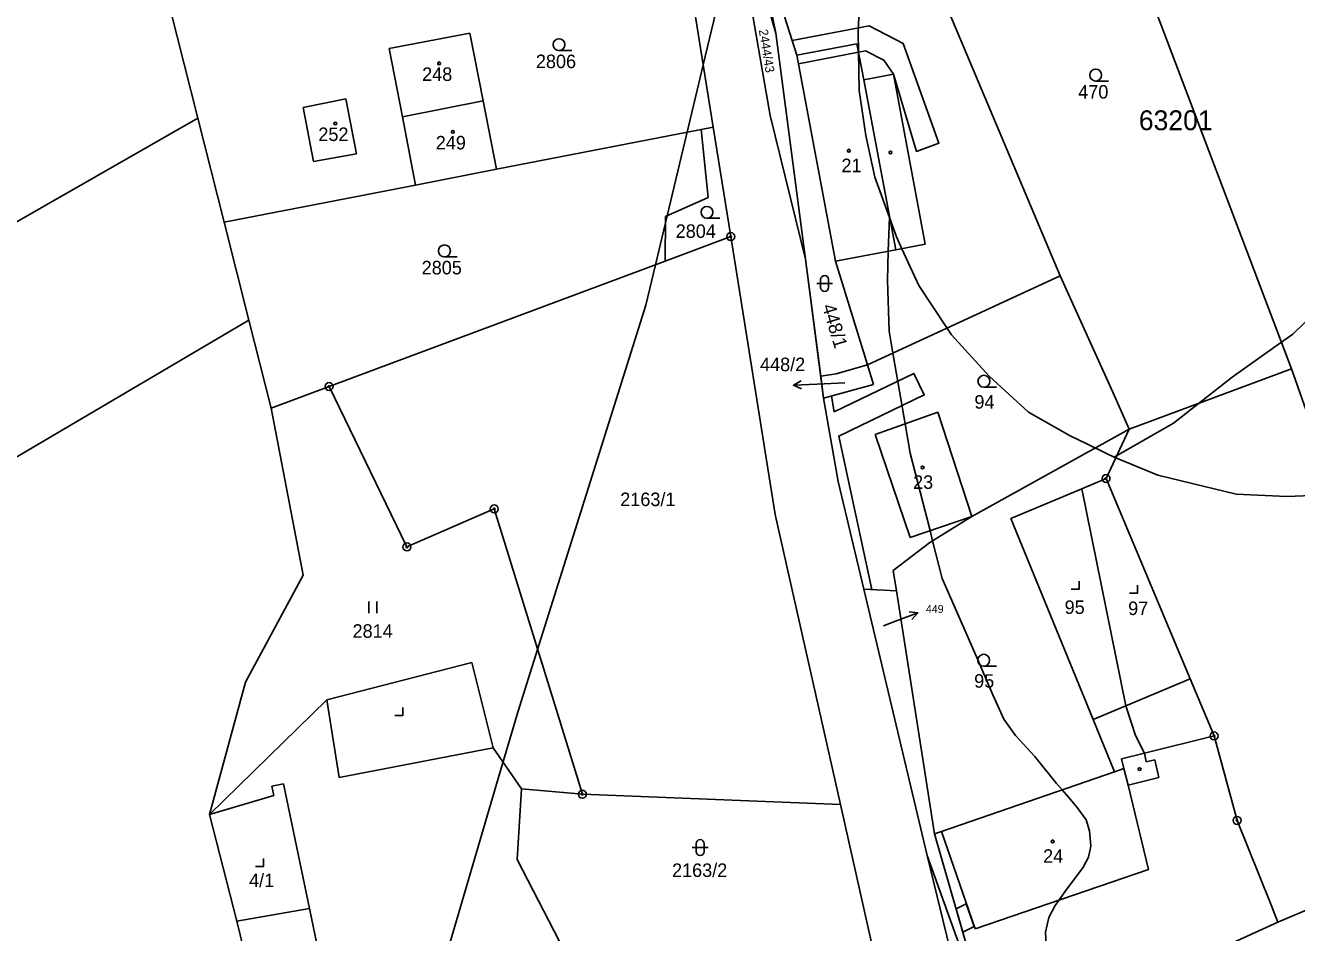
# Model space of a CAD drawing. Extents: x -546762 to -540209, y -1046851 to -1035694.
# Drawn here: x -542691.5 to -542531.4, y -1037876.9 to -1037762.7 of the extents above; entities that cross this region are included whole.
import ezdxf

# ---------------------------------------------------------------- set-up
doc = ezdxf.new("R2010")
doc.units = 0
for name, color, linetype in [('Vrstva 1', 7, 'Continuous'), ('Vrstva 13', 7, 'Continuous'), ('Vrstva 16', 7, 'Continuous'), ('Vrstva 18', 7, 'Continuous'), ('Vrstva 19', 7, 'Continuous'), ('Vrstva 24', 7, 'Continuous'), ('Vrstva 25', 7, 'Continuous'), ('Vrstva 3', 7, 'Continuous'), ('Vrstva 30', 7, 'Continuous'), ('Vrstva 37', 7, 'Continuous'), ('Vrstva 4', 7, 'Continuous'), ('Vrstva 52', 7, 'Continuous'), ('Vrstva 53', 7, 'Continuous'), ('Vrstva 6', 7, 'Continuous')]:
    doc.layers.add(name, color=color, linetype=linetype)

msp = doc.modelspace()

# ---------------------------------------------------------------- linework, layer by layer
at = {"layer": 'Vrstva 1'}
for p, q in [((-542597.06, -1037824.27), (-542602.66, -1037789.32)), ((-542561.18, -1037794.24), (-542585.44, -1037805.46)), ((-542572.33, -1037824.54), (-542552.49, -1037813.57)), ((-542629.55, -1037867.71), (-542629.02, -1037858.8)), ((-542588.84, -1037860.78), (-542621.35, -1037859.49)), ((-542533.77, -1037875.58), (-542542.42, -1037879.51))]:
    msp.add_line(p, q, dxfattribs=at)
for points in [[(-542532.05, -1037805.94), (-542561.89, -1037727.25)], [(-542602.29, -1037747.76), (-542597.71, -1037774.09)], [(-542594.35, -1037766.47), (-542600.19, -1037748.14)], [(-542608.99, -1037749.82), (-542604.87, -1037775.56)], [(-542561.18, -1037794.24), (-542575.88, -1037759.41)], [(-542669.77, -1037774.41), (-542673.21, -1037760.83)], [(-542635.5, -1037763.71), (-542645.66, -1037765.66)], [(-542633.83, -1037772.23), (-542635.5, -1037763.71)], [(-542594.35, -1037766.47), (-542586.78, -1037765.05)], [(-542586.78, -1037765.05), (-542585.93, -1037769.57)], [(-542645.66, -1037765.66), (-542644.01, -1037774.23)], [(-542594.35, -1037766.47), (-542589.47, -1037792.42)], [(-542582.19, -1037768.87), (-542585.93, -1037769.57)], [(-542582.19, -1037768.87), (-542578.17, -1037790.29)], [(-542651.11, -1037772), (-542656.48, -1037773.06)], [(-542656.48, -1037773.06), (-542655.2, -1037779.87)], [(-542649.8, -1037778.91), (-542651.11, -1037772)], [(-542633.83, -1037772.23), (-542644.01, -1037774.23)], [(-542632.14, -1037780.82), (-542633.83, -1037772.23)], [(-542784.63, -1037840.1), (-542669.77, -1037774.41)], [(-542666.46, -1037787.49), (-542669.77, -1037774.41)], [(-542644.01, -1037774.23), (-542642.35, -1037782.83)], [(-542597.71, -1037774.09), (-542593.26, -1037792.17)], [(-542606.39, -1037775.85), (-542632.14, -1037780.82)], [(-542604.87, -1037775.56), (-542606.39, -1037775.85)], [(-542605.53, -1037784.41), (-542606.39, -1037775.85)], [(-542604.87, -1037775.56), (-542602.66, -1037789.32)], [(-542655.2, -1037779.87), (-542649.8, -1037778.91)], [(-542632.14, -1037780.82), (-542642.35, -1037782.83)], [(-542642.35, -1037782.83), (-542666.46, -1037787.49)], [(-542610.88, -1037786.78), (-542605.53, -1037784.41)], [(-542666.46, -1037787.49), (-542663.32, -1037799.84)], [(-542610.92, -1037792.4), (-542610.88, -1037786.78)], [(-542602.66, -1037789.32), (-542610.92, -1037792.4)], [(-542581.9, -1037790.99), (-542578.17, -1037790.29)], [(-542589.47, -1037792.42), (-542581.9, -1037790.99)], [(-542610.92, -1037792.4), (-542653.24, -1037808.18)], [(-542589.47, -1037792.42), (-542585.44, -1037805.46)], [(-542554.58, -1037808.89), (-542561.18, -1037794.24)], [(-542663.32, -1037799.84), (-542817.46, -1037890.55)], [(-542663.32, -1037799.84), (-542660.51, -1037810.89)], [(-542591.34, -1037806.87), (-542589.38, -1037806.58), (-542585.44, -1037805.46)], [(-542585.44, -1037805.46), (-542584.68, -1037807.92)], [(-542532.05, -1037805.94), (-542552.49, -1037813.57)], [(-542499.05, -1037899.62), (-542532.05, -1037805.94)], [(-542653.24, -1037808.18), (-542660.51, -1037810.89)], [(-542653.24, -1037808.18), (-542643.44, -1037828.37)], [(-542584.68, -1037807.92), (-542590.98, -1037809.65)], [(-542552.49, -1037813.57), (-542554.58, -1037808.89)], [(-542660.51, -1037810.89), (-542656.52, -1037831.93)], [(-542584.48, -1037814.2), (-542576.61, -1037811.42)], [(-542572.33, -1037824.54), (-542576.61, -1037811.42)], [(-542580.09, -1037827.17), (-542584.48, -1037814.2)], [(-542552.49, -1037813.57), (-542555.42, -1037819.76)], [(-542558.48, -1037821.04), (-542567.4, -1037824.79)], [(-542555.42, -1037819.76), (-542558.48, -1037821.04)], [(-542544.83, -1037844.97), (-542555.42, -1037819.76)], [(-542643.44, -1037828.37), (-542632.44, -1037823.58)], [(-542632.44, -1037823.58), (-542621.35, -1037859.49)], [(-542588.84, -1037860.78), (-542597.06, -1037824.27)], [(-542572.33, -1037824.54), (-542580.09, -1037827.17)], [(-542577.6, -1037827.83), (-542572.33, -1037824.54)], [(-542567.4, -1037824.79), (-542557.04, -1037850.1)], [(-542582.22, -1037831.34), (-542577.6, -1037827.83)], [(-542656.52, -1037831.93), (-542663.75, -1037845.4)], [(-542582.22, -1037831.34), (-542581.82, -1037833.89)], [(-542581.82, -1037833.89), (-542585.91, -1037833.67)], [(-542581.82, -1037833.89), (-542577, -1037864.48)], [(-542635.27, -1037842.91), (-542653.54, -1037847.6)], [(-542632.59, -1037853.64), (-542635.27, -1037842.91)], [(-542541.81, -1037852.15), (-542544.83, -1037844.97)], [(-542663.75, -1037845.4), (-542668.28, -1037862.03)], [(-542653.54, -1037847.6), (-542668.28, -1037862.03)], [(-542557.04, -1037850.1), (-542554.36, -1037856.66)], [(-542550.59, -1037854.32), (-542541.81, -1037852.15)], [(-542538.92, -1037862.78), (-542541.81, -1037852.15)], [(-542629.02, -1037858.8), (-542632.59, -1037853.64)], [(-542553.46, -1037855.03), (-542550.59, -1037854.32)], [(-542553.16, -1037856.24), (-542554.36, -1037856.66)], [(-542553.46, -1037855.03), (-542553.16, -1037856.24)], [(-542554.36, -1037856.66), (-542576.13, -1037864.18)], [(-542621.35, -1037859.49), (-542629.02, -1037858.8)], [(-542588.84, -1037860.78), (-542584.89, -1037878.34)], [(-542668.28, -1037862.03), (-542664.87, -1037875.44)], [(-542576.13, -1037864.18), (-542577, -1037864.48)], [(-542538.92, -1037862.78), (-542534.67, -1037873.33)], [(-542577, -1037864.48), (-542571.58, -1037883.42)], [(-542577.95, -1037867.2), (-542563.48, -1037926.53)], [(-542629.55, -1037867.71), (-542622.87, -1037880.61)], [(-542534.67, -1037873.33), (-542533.77, -1037875.58)], [(-542528.64, -1037873.4), (-542533.77, -1037875.58)], [(-542664.87, -1037875.44), (-542660.91, -1037891.61)]]:
    msp.add_lwpolyline(points, dxfattribs=at)
at = {"layer": 'Vrstva 13'}
for points in [[(-542596.98, -1037763.7), (-542600.19, -1037748.14)], [(-542596.98, -1037763.7), (-542600.19, -1037748.14)], [(-542596.98, -1037763.7), (-542593.26, -1037792.17)], [(-542596.98, -1037763.7), (-542593.26, -1037792.17)], [(-542593.26, -1037792.17), (-542591.34, -1037806.87)], [(-542593.26, -1037792.17), (-542591.34, -1037806.87)], [(-542591.34, -1037806.87), (-542590.98, -1037809.65)], [(-542591.34, -1037806.87), (-542590.98, -1037809.65)], [(-542590.98, -1037809.65), (-542589.14, -1037820.14)], [(-542590.98, -1037809.65), (-542589.14, -1037820.14)], [(-542589.14, -1037820.14), (-542585.91, -1037833.67)], [(-542589.14, -1037820.14), (-542585.91, -1037833.67)], [(-542585.91, -1037833.67), (-542577.95, -1037867.2)], [(-542585.91, -1037833.67), (-542577.95, -1037867.2)], [(-542577.95, -1037867.2), (-542569.95, -1037889.37)], [(-542577.95, -1037867.2), (-542569.95, -1037889.37)]]:
    msp.add_lwpolyline(points, dxfattribs=at)
at = {"layer": 'Vrstva 16'}
for p, q in [((-542591.78, -1037807.88), (-542594.78, -1037808.03)), ((-542581.91, -1037837.72), (-542579.1, -1037836.67))]:
    msp.add_line(p, q, dxfattribs=at)
for points in [[(-542593.75, -1037808.48), (-542594.78, -1037808.03), (-542593.8, -1037807.48)], [(-542588.3, -1037807.7), (-542591.78, -1037807.88)], [(-542580.21, -1037836.55), (-542579.1, -1037836.67), (-542579.86, -1037837.48)], [(-542583.44, -1037838.3), (-542581.91, -1037837.72)]]:
    msp.add_lwpolyline(points, dxfattribs=at)
at = {"layer": 'Vrstva 24'}
for centre, radius in [((-542602.66, -1037789.32), 0.5), ((-542602.66, -1037789.32), 0.1), ((-542653.24, -1037808.18), 0.5), ((-542653.24, -1037808.18), 0.1), ((-542555.42, -1037819.76), 0.5), ((-542555.42, -1037819.76), 0.1), ((-542632.44, -1037823.58), 0.5), ((-542632.44, -1037823.58), 0.1), ((-542643.44, -1037828.37), 0.5), ((-542643.44, -1037828.37), 0.1), ((-542541.81, -1037852.15), 0.5), ((-542541.81, -1037852.15), 0.1), ((-542621.35, -1037859.49), 0.5), ((-542621.35, -1037859.49), 0.1), ((-542538.92, -1037862.78), 0.5), ((-542538.92, -1037862.78), 0.1)]:
    msp.add_circle(centre, radius, dxfattribs=at)
at = {"layer": 'Vrstva 25'}
for p, q in [((-542624.29, -1037765.91), (-542622.69, -1037765.91)), ((-542556.72, -1037769.74), (-542555.12, -1037769.74)), ((-542605.66, -1037787.01), (-542604.06, -1037787.01)), ((-542638.71, -1037791.86), (-542637.11, -1037791.86)), ((-542591.85, -1037795.22), (-542589.85, -1037795.22)), ((-542591.35, -1037795.72), (-542591.35, -1037794.72)), ((-542590.35, -1037794.72), (-542590.35, -1037795.72)), ((-542570.79, -1037808.27), (-542569.19, -1037808.27)), ((-542648.22, -1037836.72), (-542648.22, -1037835.22)), ((-542647.22, -1037836.72), (-542647.22, -1037835.22)), ((-542570.82, -1037843.38), (-542569.22, -1037843.38)), ((-542607.02, -1037866.7), (-542607.02, -1037865.7)), ((-542606.02, -1037865.7), (-542606.02, -1037866.7)), ((-542607.52, -1037866.2), (-542605.52, -1037866.2))]:
    msp.add_line(p, q, dxfattribs=at)
for points in [[(-542559.79, -1037833.67), (-542558.79, -1037833.67), (-542558.79, -1037832.67)], [(-542552.46, -1037834.19), (-542551.46, -1037834.19), (-542551.46, -1037833.19)], [(-542644.94, -1037849.56), (-542643.94, -1037849.56), (-542643.94, -1037848.56)], [(-542662.5, -1037868.59), (-542661.5, -1037868.59), (-542661.5, -1037867.59)]]:
    msp.add_lwpolyline(points, dxfattribs=at)
for centre, radius in [((-542624.29, -1037765.16), 0.75), ((-542639.39, -1037767.52), 0.175), ((-542556.72, -1037768.99), 0.75), ((-542652.45, -1037775.08), 0.175), ((-542637.67, -1037776.14), 0.175), ((-542587.8, -1037778.51), 0.175), ((-542582.56, -1037778.74), 0.175), ((-542605.66, -1037786.26), 0.75), ((-542638.71, -1037791.11), 0.75), ((-542570.79, -1037807.52), 0.75), ((-542578.51, -1037818.36), 0.175), ((-542570.82, -1037842.63), 0.75), ((-542551.19, -1037856.33), 0.175), ((-542562.14, -1037865.42), 0.175)]:
    msp.add_circle(centre, radius, dxfattribs=at)
for centre, start, end in [((-542590.85, -1037794.72), 0, 180), ((-542590.85, -1037795.72), 180, 0), ((-542606.52, -1037865.7), 0, 180), ((-542606.52, -1037866.7), 180, 0)]:
    msp.add_arc(centre, 0.5, start, end, dxfattribs=at)
at = {"layer": 'Vrstva 3'}
for points in [[(-542635.5, -1037763.71), (-542645.66, -1037765.66)], [(-542633.83, -1037772.23), (-542635.5, -1037763.71)], [(-542594.35, -1037766.47), (-542586.78, -1037765.05)], [(-542586.78, -1037765.05), (-542585.93, -1037769.57)], [(-542645.66, -1037765.66), (-542644.01, -1037774.23)], [(-542594.35, -1037766.47), (-542589.47, -1037792.42)], [(-542585.93, -1037769.57), (-542581.9, -1037790.99)], [(-542651.11, -1037772), (-542656.48, -1037773.06)], [(-542656.48, -1037773.06), (-542655.2, -1037779.87)], [(-542649.8, -1037778.91), (-542651.11, -1037772)], [(-542633.83, -1037772.23), (-542644.01, -1037774.23)], [(-542633.83, -1037772.23), (-542644.01, -1037774.23)], [(-542632.14, -1037780.82), (-542633.83, -1037772.23)], [(-542644.01, -1037774.23), (-542642.35, -1037782.83)], [(-542655.2, -1037779.87), (-542649.8, -1037778.91)], [(-542632.14, -1037780.82), (-542642.35, -1037782.83)], [(-542589.47, -1037792.42), (-542581.9, -1037790.99)], [(-542584.48, -1037814.2), (-542576.61, -1037811.42)], [(-542572.33, -1037824.54), (-542576.61, -1037811.42)], [(-542580.09, -1037827.17), (-542584.48, -1037814.2)], [(-542572.33, -1037824.54), (-542580.09, -1037827.17)], [(-542553.16, -1037856.24), (-542554.36, -1037856.66)], [(-542553.16, -1037856.24), (-542552.64, -1037858.33)], [(-542554.36, -1037856.66), (-542576.13, -1037864.18)], [(-542552.64, -1037858.33), (-542550.06, -1037868.97)], [(-542571.91, -1037876.44), (-542576.13, -1037864.18)], [(-542571.91, -1037876.44), (-542550.06, -1037868.97)]]:
    msp.add_lwpolyline(points, dxfattribs=at)
at = {"layer": 'Vrstva 30'}
for points in [[(-542594.35, -1037766.47), (-542594.93, -1037764.66), (-542585.23, -1037762.8)], [(-542585.23, -1037762.8), (-542580.98, -1037765), (-542576.45, -1037777.58), (-542579.27, -1037778.6), (-542582.19, -1037768.87), (-542583.4, -1037767.12), (-542585.69, -1037765.94), (-542586.58, -1037766.11), (-542594.14, -1037767.56), (-542594.35, -1037766.47)], [(-542589.65, -1037811.38), (-542579.6, -1037806.54), (-542578.3, -1037809.24), (-542589.06, -1037814.42), (-542584.92, -1037833.72), (-542585.91, -1037833.67), (-542589.14, -1037820.14), (-542590.98, -1037809.65), (-542589.99, -1037809.38), (-542589.65, -1037811.38)], [(-542574.3, -1037873.9), (-542573.01, -1037873.26), (-542572.02, -1037876.12), (-542573.46, -1037876.84), (-542574.3, -1037873.9)]]:
    msp.add_lwpolyline(points, dxfattribs=at)
at = {"layer": 'Vrstva 37'}
for centre in [(-542639.39, -1037767.52), (-542652.45, -1037775.08), (-542637.67, -1037776.14), (-542587.8, -1037778.51), (-542578.51, -1037818.36), (-542562.14, -1037865.42)]:
    msp.add_circle(centre, 0.175, dxfattribs=at)
at = {"layer": 'Vrstva 4'}
for p, q in [((-542653.54, -1037847.6), (-542651.95, -1037857.37)), ((-542632.59, -1037853.64), (-542651.95, -1037857.37)), ((-542668.28, -1037862.03), (-542660.19, -1037859.64)), ((-542655.71, -1037873.87), (-542664.87, -1037875.44))]:
    msp.add_line(p, q, dxfattribs=at)
for points in [[(-542585.93, -1037769.57), (-542581.9, -1037790.99)], [(-542544.83, -1037844.97), (-542552.92, -1037848.37)], [(-542552.92, -1037848.37), (-542557.04, -1037850.1)], [(-542550.59, -1037854.32), (-542550.35, -1037855.4)], [(-542553.16, -1037856.24), (-542552.64, -1037858.33)], [(-542550.35, -1037855.4), (-542549.29, -1037855.14)], [(-542549.29, -1037855.14), (-542548.79, -1037857.38)], [(-542552.64, -1037858.33), (-542548.79, -1037857.38)], [(-542660.43, -1037858.46), (-542658.96, -1037858.16)], [(-542660.19, -1037859.64), (-542660.43, -1037858.46)], [(-542658.96, -1037858.16), (-542655.71, -1037873.87)], [(-542552.64, -1037858.33), (-542550.06, -1037868.97)], [(-542571.91, -1037876.44), (-542576.13, -1037864.18)], [(-542571.91, -1037876.44), (-542550.06, -1037868.97)], [(-542655.71, -1037873.87), (-542652.49, -1037889.44)]]:
    msp.add_lwpolyline(points, dxfattribs=at)
at = {"layer": 'Vrstva 52'}
for points in [[(-542582.7, -1037786.9), (-542584.51, -1037781.84), (-542585.65, -1037776.6), (-542586.5, -1037770.93), (-542586.59, -1037766.03), (-542586.64, -1037763.7), (-542586.35, -1037756.47), (-542585.5, -1037749.67), (-542583.91, -1037744.33), (-542583.52, -1037743.01), (-542581.57, -1037737.91), (-542578.29, -1037729.3)], [(-542601.46, -1037748.27), (-542601.89, -1037750.06), (-542606.12, -1037767.71), (-542606.88, -1037770.89), (-542610.67, -1037786.69), (-542610.89, -1037787.59), (-542612.15, -1037792.86), (-542613.37, -1037797.96)], [(-542601.46, -1037748.27), (-542596.98, -1037763.7), (-542593.26, -1037792.17), (-542590.98, -1037809.65), (-542589.14, -1037820.14), (-542585.91, -1037833.67), (-542577.95, -1037867.2), (-542569.95, -1037889.37), (-542566.8, -1037900.84), (-542558.77, -1037929.82), (-542556.18, -1037928.93), (-542548.09, -1037926.26), (-542541.85, -1037924.91), (-542530.81, -1037918.42), (-542526.79, -1037916.06), (-542515.16, -1037909.46), (-542501.55, -1037898.12), (-542500.47, -1037897.22), (-542435.31, -1037846.35), (-542406.3, -1037819.52)], [(-542508.47, -1037903.88), (-542515.16, -1037909.46), (-542526.79, -1037916.06), (-542530.81, -1037918.42), (-542541.85, -1037924.91), (-542548.09, -1037926.26), (-542556.18, -1037928.93), (-542558.77, -1037929.82), (-542566.8, -1037900.84), (-542569.95, -1037889.37), (-542577.95, -1037867.2), (-542585.91, -1037833.67), (-542589.14, -1037820.14), (-542590.98, -1037809.65), (-542593.26, -1037792.17), (-542596.98, -1037763.7), (-542597.71, -1037761.19)], [(-542493.09, -1037762.11), (-542498.15, -1037767.52), (-542504.38, -1037773.03), (-542512.22, -1037779.22), (-542517.13, -1037785.49), (-542520.43, -1037789.71), (-542526.24, -1037796.09), (-542531.9, -1037801.61), (-542534.16, -1037803.2), (-542539.55, -1037807), (-542546.92, -1037812.81), (-542554.41, -1037817.06)], [(-542562.94, -1037878.47), (-542563.03, -1037876.85), (-542562.61, -1037875), (-542561.83, -1037873.47), (-542560.39, -1037871.48), (-542558.34, -1037868.76), (-542557.63, -1037867.39), (-542557.35, -1037866.04), (-542557.49, -1037864.1), (-542557.91, -1037862.71), (-542559.06, -1037861.14), (-542560.13, -1037859.84), (-542560.94, -1037858.93), (-542561.65, -1037858.13), (-542564.4, -1037854.75), (-542566.82, -1037852.08), (-542568.28, -1037850.05), (-542569.66, -1037846.98), (-542571.68, -1037842.28), (-542576.05, -1037832.32), (-542577.25, -1037827.61), (-542577.58, -1037826.32), (-542580.06, -1037816.59), (-542580.7, -1037812.87), (-542581.41, -1037808.76), (-542582.24, -1037803.97), (-542582.71, -1037801.23), (-542582.95, -1037794.83), (-542582.83, -1037791.17), (-542582.7, -1037786.9)], [(-542554.41, -1037817.06), (-542555.36, -1037816.6), (-542557.85, -1037815.39), (-542559.94, -1037814.37), (-542565.18, -1037811.39), (-542570.13, -1037806.86), (-542574.88, -1037801.68), (-542575.45, -1037800.81), (-542578.99, -1037795.45), (-542581.13, -1037790.84), (-542581.82, -1037789.35), (-542582.7, -1037786.9)], [(-542613.37, -1037797.96), (-542621.99, -1037825.42), (-542626.98, -1037841.26), (-542629.47, -1037849.17), (-542631.93, -1037857.52), (-542640.19, -1037885.52), (-542644.08, -1037897.41), (-542646.67, -1037905.33), (-542649.86, -1037915.07), (-542650.72, -1037917.07), (-542659.26, -1037937.07), (-542669.41, -1037957.1), (-542676.91, -1037971.47), (-542678.23, -1037973.99), (-542686.59, -1037986.99), (-542696.41, -1038002.06), (-542705.82, -1038014.62), (-542718.22, -1038029.26), (-542726.13, -1038038.38)], [(-542492.29, -1037802.32), (-542494.86, -1037805.8), (-542497.1, -1037808.84), (-542500.08, -1037811.96), (-542505.32, -1037815.93), (-542510.7, -1037818.48), (-542518.35, -1037820.61), (-542525.43, -1037821.74), (-542528.5, -1037821.86), (-542532.66, -1037822.02), (-542539.03, -1037821.74), (-542548.89, -1037819.33), (-542554.41, -1037817.06)]]:
    msp.add_lwpolyline(points, dxfattribs=at)
at = {"layer": 'Vrstva 6'}
for points in [[(-542558.48, -1037821.04), (-542552.92, -1037848.37)], [(-542552.92, -1037848.37), (-542551.72, -1037852.1)], [(-542551.72, -1037852.1), (-542550.59, -1037854.32)]]:
    msp.add_lwpolyline(points, dxfattribs=at)

# ---------------------------------------------------------------- texts
at = {"layer": 'Vrstva 16'}
for s, height, p in [('448/2', 1.7, (-542598.98, -1037806.25)), ('449', 1, (-542578.1, -1037836.67))]:
    msp.add_text(s, height=height, dxfattribs=at).set_placement(p)
at = {"layer": 'Vrstva 18'}
for s, height, rotation, p in [('2444/43', 1.14, 279.2101, (-542599.14, -1037763.32)), ('448/1', 1.7, 286.606, (-542591.18, -1037798.07))]:
    msp.add_text(s, height=height, rotation=rotation, dxfattribs=at).set_placement(p)
for s, height, p in [('2806', 1.7, (-542627.2, -1037768.12)), ('470', 1.7, (-542558.92, -1037771.95)), ('2804', 1.7, (-542609.6, -1037789.48)), ('2805', 1.7, (-542641.58, -1037794.07)), ('448/2', 0.1, (-542588.49, -1037807.7)), ('94', 1.7, (-542571.99, -1037810.97)), ('2163/1', 1.7, (-542616.58, -1037823.23)), ('2814', 1.7, (-542650.28, -1037839.8)), ('449', 0.1, (-542583.54, -1037838.3)), ('95', 1.7, (-542572.02, -1037846.08)), ('2163/2', 1.7, (-542610.06, -1037869.9))]:
    msp.add_text(s, height=height, dxfattribs=at).set_placement(p)
at = {"layer": 'Vrstva 19'}
for s, p in [('248', (-542641.52, -1037769.73)), ('252', (-542654.59, -1037777.29)), ('249', (-542639.81, -1037778.35)), ('21', (-542588.73, -1037781.21)), ('23', (-542579.71, -1037821.06)), ('95', (-542560.63, -1037836.8)), ('97', (-542552.63, -1037836.94)), ('24', (-542563.34, -1037868.12)), ('4/1', (-542663.31, -1037871.17))]:
    msp.add_text(s, height=1.7, dxfattribs=at).set_placement(p)
at = {"layer": 'Vrstva 53'}
msp.add_text('63201', height=2.5, dxfattribs=at).set_placement((-542551.29, -1037775.93))

doc.saveas('drawing.dxf')
